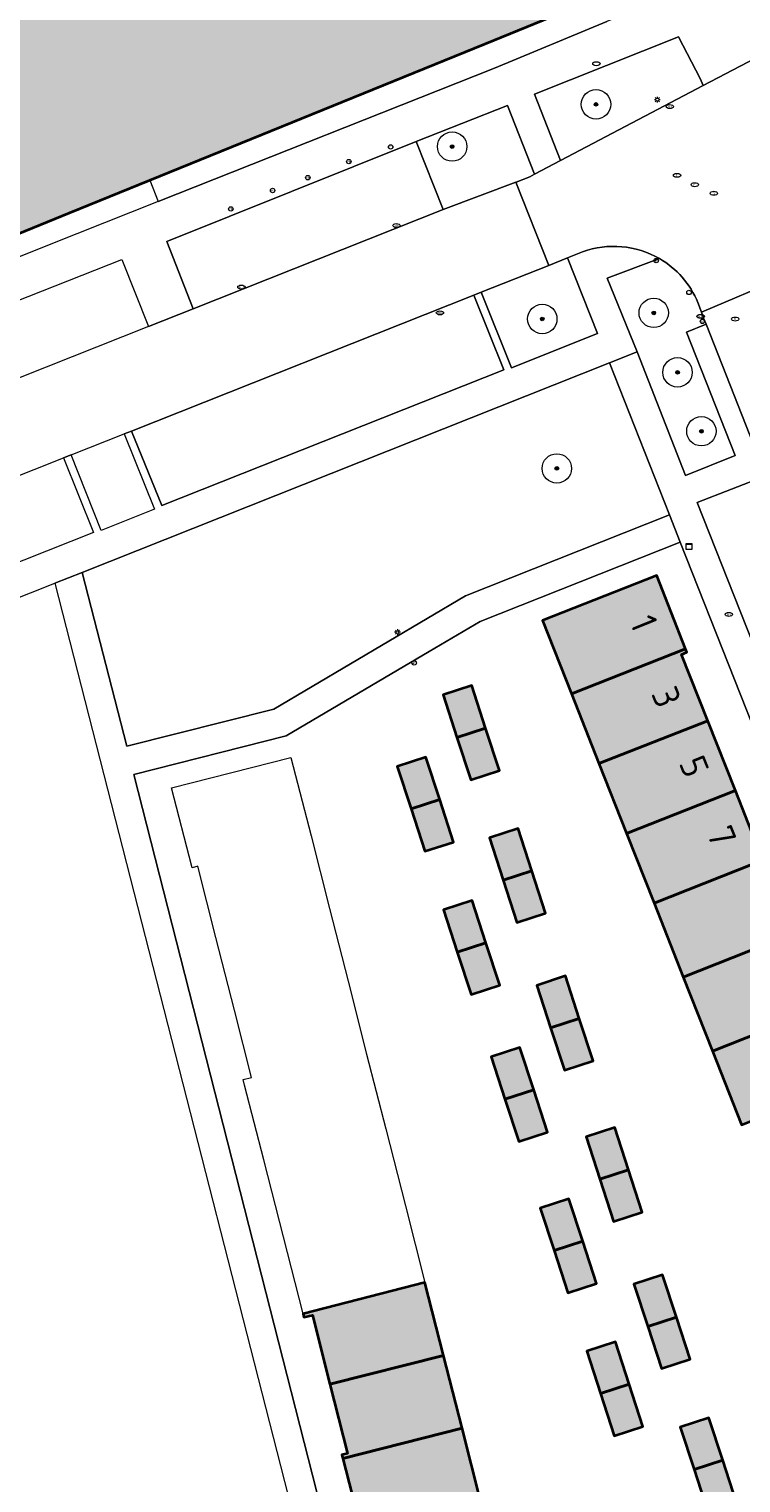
# Model space of a CAD drawing. Header units: metres. Extents: x 125349 to 128236, y 501602 to 503797.
# Tile 327 of 656: x 126387 to 126435, y 502454 to 502553. Entities that reach past the tile are written whole.
import ezdxf
from ezdxf.enums import TextEntityAlignment as Align

# ---------------------------------------------------------------- set-up
doc = ezdxf.new("R2010")
doc.units = ezdxf.units.M
doc.layers.get('0').update_dxf_attribs({"linetype": 'CONTINUOUS'})
for name, color, linetype, lineweight in [('B-WE-GR-BEPLANTING_CULTUUR_HEESTERS-GV', 90, 'CONTINUOUS', 18), ('B-WE-GR-BOOM-S-500', 90, 'CONTINUOUS', 18), ('B-WE-IE-MEUBILAIR-S', 7, 'CONTINUOUS', 18), ('B-WE-OG-BEBOUWING-GV', 7, 'CONTINUOUS', 35), ('B-WE-OG-BEBOUWING-T18', 10, 'CONTINUOUS', 18), ('B-WE-OG-TERREIN_BEGROEID-GV', 7, 'CONTINUOUS', 18), ('B-WE-OG-TERREIN_ERF-GV', 7, 'CONTINUOUS', 18), ('B-WE-VH-OPENVERHARDING_BETONSTRAATSTEEN-GV', 90, 'CONTINUOUS', 18), ('B-WE-VH-OPENVERHARDING_TEGEL-GV', 90, 'CONTINUOUS', 18)]:
    doc.layers.add(name, color=color, linetype=linetype, lineweight=lineweight)
doc.layers.add('B-WE-OG-BEBOUWING-V', color=7, linetype='CONTINUOUS', lineweight=18, true_color=0xcc646e)
doc.styles.add('NLCS-ISO', font='NLCS-ISO.ttf')
doc.styles.add('NLCS-ISO-M1000-T18', font='NLCS-ISO.ttf', dxfattribs={"height": 1.8})

# ---------------------------------------------------------------- blocks, each defined once
blk = doc.blocks.new('SIE-MEUBILAIR_KAST-SO')
for points in [[(-1, 1), (1, 1), (1, 0.84), (-1, 0.84)], [(-1, 0.76), (1, 0.76), (1, -1), (-1, -1)]]:
    blk.add_lwpolyline(points, close=True)
blk = doc.blocks.new('SIE-MEUBILAIR_PAAL_LICHTMAST-SO')
for points in [[(-0.62, 0), (-1, 0)], [(-0.71, 0.71), (-0.44, 0.44)], [(0, 1), (0, 0.62)], [(0.44, 0.44), (0.71, 0.71)], [(1, 0), (0.62, 0)], [(-0.71, -0.71), (-0.44, -0.44)], [(0, -0.62), (0, -1)], [(0.44, -0.44), (0.71, -0.71)]]:
    blk.add_lwpolyline(points)
blk.add_circle((0, 0), 0.5)
blk = doc.blocks.new('SIE-MEUBILAIR_PAAL_AFSLUITPAAL-SO')
blk.add_circle((0, 0), 0.75)
at = {"style": 'NLCS-ISO'}
blk.add_text('af', height=0.75, dxfattribs=at).set_placement((0, 0.05), align=Align.MIDDLE_CENTER)
blk = doc.blocks.new('SIE-MEUBILAIR_PAAL_VERKEERSBORD-SO')
blk.add_circle((0, 0), 0.75)
at = {"style": 'NLCS-ISO'}
blk.add_text('vb', height=0.75, dxfattribs=at).set_placement((0, 0.07), align=Align.MIDDLE_CENTER)
blk = doc.blocks.new('SIE-MEUBILAIR_PUT_RIOOLPUT-SO')
blk.add_ellipse((0, 0), major_axis=(1.25, 0), ratio=0.54)
at = {"style": 'NLCS-ISO'}
blk.add_text('ri', height=0.75, dxfattribs=at).set_placement((-0.04, 0.07), align=Align.MIDDLE_CENTER)
blk = doc.blocks.new('SIE-MEUBILAIR_PUT_BRANDKRAAN-SO')
blk.add_ellipse((0, 0), major_axis=(1.25, 0), ratio=0.54)
at = {"style": 'NLCS-ISO'}
blk.add_text('bk', height=0.75, dxfattribs=at).set_placement((0.03, 0), align=Align.MIDDLE_CENTER)
blk = doc.blocks.new('SIE-MEUBILAIR_PUT_KOLK-SO')
blk.add_ellipse((0, 0), major_axis=(1.25, 0), ratio=0.54)
at = {"style": 'NLCS-ISO'}
blk.add_text('klk', height=0.75, dxfattribs=at).set_placement((0.03, 0), align=Align.MIDDLE_CENTER)
blk = doc.blocks.new('SIE-MEUBILAIR_PUT-SO')
blk.add_ellipse((0, 0), major_axis=(1.25, 0), ratio=0.54)
blk = doc.blocks.new('SGR-BOOM_01-SO')
at = {"linetype": 'ByBlock', "lineweight": 18}
h = blk.add_hatch(color=0, dxfattribs=at)
h.dxf.hatch_style = 1
edge = h.paths.add_edge_path()
edge.add_arc((0, 0), 0.25, 0, 360)
at = {"color": 0, "linetype": 'ByBlock', "lineweight": 18}
for radius in [2, 0.25]:
    blk.add_circle((0, 0), radius, dxfattribs=at)

msp = doc.modelspace()

# ---------------------------------------------------------------- hatches: boundary and pattern name
at = {"layer": 'B-WE-OG-BEBOUWING-V'}
for points in [[(126394.998, 502542.774), (126417.794, 502552.05), (126422.851, 502554.108), (126418.425, 502564.984), (126416.917, 502564.371), (126415.63, 502567.534), (126417.128, 502568.135), (126408.196, 502590.044), (126406.798, 502589.474), (126403.461, 502597.705), (126404.862, 502598.262), (126403.756, 502601.021), (126402.35, 502600.457), (126391.351, 502627.513), (126392.796, 502628.1), (126393.934, 502625.277), (126396.148, 502626.186), (126394.99, 502629.007), (126396.286, 502629.539), (126397.984, 502625.355), (126399.477, 502625.934), (126398.753, 502627.798), (126402.253, 502629.157), (126402.937, 502627.363), (126404.637, 502628.046), (126409.121, 502629.849), (126403.398, 502643.899), (126386.882, 502637.17), (126386.129, 502636.864), (126385.807, 502636.732), (126376.52, 502632.949), (126395.961, 502585.067), (126394.173, 502584.341), (126394.4, 502583.782), (126402.728, 502563.262), (126402.543, 502563.187), (126376.67, 502552.639), (126374.807, 502551.88), (126366.626, 502571.948), (126368.478, 502572.699), (126368.266, 502573.175), (126354.222, 502567.484), (126354.347, 502567.168), (126354.418, 502566.988), (126356.27, 502567.741), (126361.52, 502554.817), (126359.667, 502554.065), (126362.643, 502546.738), (126365.63, 502547.954), (126367.175, 502544.151), (126364.192, 502542.94), (126368.619, 502532.039), (126368.725, 502532.082), (126372.87, 502533.769), (126382.143, 502537.542), (126389.531, 502540.549)], [(126431.432, 502510.92), (126429.478, 502515.893), (126421.702, 502512.837), (126423.669, 502507.855)], [(126432.938, 502506.031), (126431.15, 502510.544), (126431.522, 502510.692), (126431.432, 502510.92), (126423.669, 502507.855), (126425.541, 502503.112)], [(126417.829, 502505.534), (126416.888, 502508.427), (126414.939, 502507.793), (126415.88, 502504.899)], [(126415.88, 502504.899), (126416.822, 502502.006), (126418.771, 502502.64), (126417.829, 502505.534)], [(126432.938, 502506.031), (126425.541, 502503.112), (126427.414, 502498.368), (126434.815, 502501.29)], [(126414.714, 502500.67), (126413.779, 502503.555), (126411.829, 502502.923), (126412.764, 502500.039)], [(126437.251, 502496.768), (126437.161, 502496.997), (126436.602, 502496.777), (126434.815, 502501.29), (126427.414, 502498.368), (126429.287, 502493.624)], [(126412.764, 502500.039), (126413.698, 502497.154), (126415.648, 502497.786), (126414.714, 502500.67)], [(126420.977, 502495.825), (126420.039, 502498.709), (126418.09, 502498.076), (126419.028, 502495.191)], [(126437.251, 502496.768), (126429.287, 502493.624), (126431.272, 502488.595), (126439.234, 502491.739)], [(126419.028, 502495.191), (126419.966, 502492.306), (126421.915, 502492.94), (126420.977, 502495.825)], [(126417.858, 502490.937), (126416.921, 502493.813), (126414.972, 502493.177), (126415.909, 502490.302)], [(126441.215, 502486.715), (126439.234, 502491.739), (126431.272, 502488.595), (126433.255, 502483.573)], [(126415.909, 502490.302), (126416.847, 502487.426), (126418.796, 502488.061), (126417.858, 502490.937)], [(126424.204, 502485.798), (126423.261, 502488.677), (126421.313, 502488.039), (126422.256, 502485.16)], [(126441.215, 502486.715), (126433.255, 502483.573), (126435.238, 502478.55), (126443.196, 502481.691)], [(126422.256, 502485.16), (126423.199, 502482.28), (126425.147, 502482.918), (126424.204, 502485.798)], [(126421.101, 502480.939), (126420.169, 502483.814), (126418.219, 502483.182), (126419.151, 502480.307)], [(126419.151, 502480.307), (126420.082, 502477.431), (126422.032, 502478.063), (126421.101, 502480.939)], [(126425.601, 502474.863), (126427.55, 502475.499), (126426.612, 502478.373), (126424.663, 502477.737)], [(126425.601, 502474.863), (126426.54, 502471.989), (126428.488, 502472.625), (126427.55, 502475.499)], [(126424.437, 502470.657), (126423.5, 502473.536), (126421.551, 502472.901), (126422.488, 502470.023)], [(126422.488, 502470.023), (126423.424, 502467.144), (126425.374, 502467.778), (126424.437, 502470.657)], [(126414.967, 502462.888), (126413.707, 502467.83), (126405.416, 502465.716), (126405.478, 502465.473), (126406.055, 502465.619), (126407.251, 502460.92)], [(126430.803, 502465.493), (126429.866, 502468.369), (126427.917, 502467.734), (126428.854, 502464.858)], [(126428.854, 502464.858), (126429.79, 502461.983), (126431.739, 502462.618), (126430.803, 502465.493)], [(126427.595, 502460.932), (126426.655, 502463.812), (126424.706, 502463.177), (126425.646, 502460.297)], [(126416.228, 502457.947), (126414.967, 502462.888), (126407.251, 502460.92), (126408.446, 502456.221), (126408.059, 502456.122), (126408.121, 502455.879)], [(126425.646, 502460.297), (126426.585, 502457.417), (126428.534, 502458.052), (126427.595, 502460.932)], [(126433.957, 502455.765), (126433.017, 502458.643), (126431.068, 502458.006), (126432.008, 502455.129)], [(126417.488, 502453.005), (126416.228, 502457.947), (126408.121, 502455.879), (126409.382, 502450.938)], [(126432.008, 502455.129), (126432.948, 502452.251), (126434.897, 502452.888), (126433.957, 502455.765)]]:
    msp.add_hatch(color=256, dxfattribs=at).paths.add_polyline_path(points)

# ---------------------------------------------------------------- linework, layer by layer
at = {"layer": 'B-WE-GR-BEPLANTING_CULTUUR_HEESTERS-GV', "flags": 128}
for points in [[(126422.931, 502544.107), (126432.625, 502549.205), (126432.432, 502549.695), (126430.961, 502552.523), (126421.159, 502548.626)], [(126417.54, 502535.174), (126419.589, 502530.026), (126425.44, 502532.359), (126423.406, 502537.49), (126422.125, 502536.984)]]:
    msp.add_lwpolyline(points, close=True, dxfattribs=at)
for points in [[(126429.65, 502537.451), (126426.1, 502536.124), (126428.131, 502531.099), (126431.432, 502522.712), (126434.803, 502524.068), (126431.505, 502532.455), (126432.822, 502532.985), (126432.661, 502533.392), (126432.508, 502533.81)], [(126432.508, 502533.81), (126432.268, 502534.467)]]:
    msp.add_lwpolyline(points, dxfattribs=at)
at = {"layer": 'B-WE-GR-BEPLANTING_CULTUUR_HEESTERS-GV'}
msp.add_lwpolyline([(126432.268, 502534.467, 0.164937), (126429.65, 502537.451)], format="xyb", dxfattribs=at)
at = {"layer": 'B-WE-OG-BEBOUWING-GV', "flags": 128}
msp.add_lwpolyline([(126359.667, 502554.065), (126362.643, 502546.738), (126365.63, 502547.954), (126367.175, 502544.151), (126364.192, 502542.94), (126368.619, 502532.039), (126368.725, 502532.082), (126372.87, 502533.769), (126382.143, 502537.542), (126389.531, 502540.549), (126394.998, 502542.774), (126417.794, 502552.05), (126422.851, 502554.108)], dxfattribs=at)
for points in [[(126431.432, 502510.92), (126429.478, 502515.893), (126421.702, 502512.837), (126423.669, 502507.855)], [(126432.938, 502506.031), (126431.15, 502510.544), (126431.522, 502510.692), (126431.432, 502510.92), (126423.669, 502507.855), (126425.541, 502503.112)], [(126417.829, 502505.534), (126416.888, 502508.427), (126414.939, 502507.793), (126415.88, 502504.899)], [(126415.88, 502504.899), (126416.822, 502502.006), (126418.771, 502502.64), (126417.829, 502505.534)], [(126432.938, 502506.031), (126425.541, 502503.112), (126427.414, 502498.368), (126434.815, 502501.29)], [(126414.714, 502500.67), (126413.779, 502503.555), (126411.829, 502502.923), (126412.764, 502500.039)], [(126437.251, 502496.768), (126437.161, 502496.997), (126436.602, 502496.777), (126434.815, 502501.29), (126427.414, 502498.368), (126429.287, 502493.624)], [(126412.764, 502500.039), (126413.698, 502497.154), (126415.648, 502497.786), (126414.714, 502500.67)], [(126420.977, 502495.825), (126420.039, 502498.709), (126418.09, 502498.076), (126419.028, 502495.191)], [(126437.251, 502496.768), (126429.287, 502493.624), (126431.272, 502488.595), (126439.234, 502491.739)], [(126419.028, 502495.191), (126419.966, 502492.306), (126421.915, 502492.94), (126420.977, 502495.825)], [(126417.858, 502490.937), (126416.921, 502493.813), (126414.972, 502493.177), (126415.909, 502490.302)], [(126441.215, 502486.715), (126439.234, 502491.739), (126431.272, 502488.595), (126433.255, 502483.573)], [(126415.909, 502490.302), (126416.847, 502487.426), (126418.796, 502488.061), (126417.858, 502490.937)], [(126424.204, 502485.798), (126423.261, 502488.677), (126421.313, 502488.039), (126422.256, 502485.16)], [(126441.215, 502486.715), (126433.255, 502483.573), (126435.238, 502478.55), (126443.196, 502481.691)], [(126422.256, 502485.16), (126423.199, 502482.28), (126425.147, 502482.918), (126424.204, 502485.798)], [(126421.101, 502480.939), (126420.169, 502483.814), (126418.219, 502483.182), (126419.151, 502480.307)], [(126419.151, 502480.307), (126420.082, 502477.431), (126422.032, 502478.063), (126421.101, 502480.939)], [(126425.601, 502474.863), (126427.55, 502475.499), (126426.612, 502478.373), (126424.663, 502477.737)], [(126425.601, 502474.863), (126426.54, 502471.989), (126428.488, 502472.625), (126427.55, 502475.499)], [(126424.437, 502470.657), (126423.5, 502473.536), (126421.551, 502472.901), (126422.488, 502470.023)], [(126422.488, 502470.023), (126423.424, 502467.144), (126425.374, 502467.778), (126424.437, 502470.657)], [(126414.967, 502462.888), (126413.707, 502467.83), (126405.416, 502465.716), (126405.478, 502465.473), (126406.055, 502465.619), (126407.251, 502460.92)], [(126430.803, 502465.493), (126429.866, 502468.369), (126427.917, 502467.734), (126428.854, 502464.858)], [(126428.854, 502464.858), (126429.79, 502461.983), (126431.739, 502462.618), (126430.803, 502465.493)], [(126427.595, 502460.932), (126426.655, 502463.812), (126424.706, 502463.177), (126425.646, 502460.297)], [(126416.228, 502457.947), (126414.967, 502462.888), (126407.251, 502460.92), (126408.446, 502456.221), (126408.059, 502456.122), (126408.121, 502455.879)], [(126425.646, 502460.297), (126426.585, 502457.417), (126428.534, 502458.052), (126427.595, 502460.932)], [(126433.957, 502455.765), (126433.017, 502458.643), (126431.068, 502458.006), (126432.008, 502455.129)], [(126417.488, 502453.005), (126416.228, 502457.947), (126408.121, 502455.879), (126409.382, 502450.938)], [(126432.008, 502455.129), (126432.948, 502452.251), (126434.897, 502452.888), (126433.957, 502455.765)]]:
    msp.add_lwpolyline(points, close=True, dxfattribs=at)
at = {"layer": 'B-WE-OG-TERREIN_BEGROEID-GV', "flags": 128}
for points in [[(126413.104, 502545.412), (126414.954, 502540.775), (126419.898, 502542.641), (126419.904, 502542.643), (126420.845, 502543.01), (126421.167, 502543.179), (126419.311, 502547.863)], [(126390.407, 502516.107), (126393.43, 502504.302), (126403.436, 502506.827), (126416.471, 502514.533), (126430.34, 502520.021), (126426.267, 502530.37)]]:
    msp.add_lwpolyline(points, close=True, dxfattribs=at)
at = {"layer": 'B-WE-OG-TERREIN_ERF-GV', "flags": 128}
for points in [[(126422.851, 502554.108), (126417.794, 502552.05), (126394.998, 502542.774), (126395.56, 502541.321), (126418.445, 502550.389), (126426.081, 502553.565)], [(126460.625, 502443.469), (126431.072, 502518.171), (126417.468, 502512.767), (126413.987, 502510.742), (126411.835, 502509.469), (126404.262, 502505.005), (126393.902, 502502.37), (126412.429, 502429.769)], [(126435.238, 502478.55), (126433.255, 502483.573), (126431.272, 502488.595), (126429.287, 502493.624), (126427.414, 502498.368), (126425.541, 502503.112), (126423.669, 502507.855), (126421.702, 502512.837), (126429.478, 502515.893), (126431.432, 502510.92), (126431.522, 502510.692), (126431.15, 502510.544), (126432.938, 502506.031), (126434.815, 502501.29), (126436.602, 502496.777)], [(126409.382, 502450.938), (126408.121, 502455.879), (126408.059, 502456.122), (126408.446, 502456.221), (126407.251, 502460.92), (126406.055, 502465.619), (126405.478, 502465.473), (126405.416, 502465.716), (126404.081, 502470.939), (126402.744, 502476.171), (126401.444, 502481.257), (126401.347, 502481.638), (126401.923, 502481.785), (126400.759, 502486.345), (126399.498, 502491.287), (126398.26, 502496.133), (126397.873, 502496.034), (126397.848, 502496.13), (126396.484, 502501.47), (126404.598, 502503.542), (126405.961, 502498.199), (126407.222, 502493.257), (126408.482, 502488.315), (126409.742, 502483.373), (126411.04, 502478.287), (126412.374, 502473.055), (126413.707, 502467.83), (126414.967, 502462.888), (126416.228, 502457.947), (126417.488, 502453.005)]]:
    msp.add_lwpolyline(points, dxfattribs=at)
for points in [[(126415.88, 502504.899), (126414.939, 502507.793), (126416.888, 502508.427), (126417.829, 502505.534), (126418.771, 502502.64), (126416.822, 502502.006)], [(126412.764, 502500.039), (126411.829, 502502.923), (126413.779, 502503.555), (126414.714, 502500.67), (126415.648, 502497.786), (126413.698, 502497.154)], [(126419.966, 502492.306), (126419.028, 502495.191), (126418.09, 502498.076), (126420.039, 502498.709), (126420.977, 502495.825), (126421.915, 502492.94)], [(126415.909, 502490.302), (126414.972, 502493.177), (126416.921, 502493.813), (126417.858, 502490.937), (126418.796, 502488.061), (126416.847, 502487.426)], [(126422.256, 502485.16), (126421.313, 502488.039), (126423.261, 502488.677), (126424.204, 502485.798), (126425.147, 502482.918), (126423.199, 502482.28)], [(126419.151, 502480.307), (126418.219, 502483.182), (126420.169, 502483.814), (126421.101, 502480.939), (126422.032, 502478.063), (126420.082, 502477.431)], [(126425.601, 502474.863), (126424.663, 502477.737), (126426.612, 502478.373), (126427.55, 502475.499), (126428.488, 502472.625), (126426.54, 502471.989)], [(126422.488, 502470.023), (126421.551, 502472.901), (126423.5, 502473.536), (126424.437, 502470.657), (126425.374, 502467.778), (126423.424, 502467.144)], [(126428.854, 502464.858), (126427.917, 502467.734), (126429.866, 502468.369), (126430.803, 502465.493), (126431.739, 502462.618), (126429.79, 502461.983)], [(126425.646, 502460.297), (126424.706, 502463.177), (126426.655, 502463.812), (126427.595, 502460.932), (126428.534, 502458.052), (126426.585, 502457.417)], [(126432.008, 502455.129), (126431.068, 502458.006), (126433.017, 502458.643), (126433.957, 502455.765), (126434.897, 502452.888), (126432.948, 502452.251)]]:
    msp.add_lwpolyline(points, close=True, dxfattribs=at)
at = {"layer": 'B-WE-VH-OPENVERHARDING_BETONSTRAATSTEEN-GV', "flags": 128}
for points in [[(126451.971, 502554.793), (126453.754, 502555.636), (126451.57, 502559.637), (126450.642, 502559.144), (126448.682, 502558.146), (126444.202, 502555.864), (126443.158, 502555.332), (126442.996, 502555.173), (126441.066, 502553.657), (126437.703, 502551.859), (126432.625, 502549.205), (126422.931, 502544.107), (126421.167, 502543.179), (126420.845, 502543.01), (126419.904, 502542.643), (126419.898, 502542.641), (126422.125, 502536.984), (126423.406, 502537.49), (126424.429, 502537.903)], [(126358.957, 502511.921), (126389.132, 502523.902), (126389.649, 502524.117), (126393.255, 502525.526), (126393.757, 502525.726), (126417.024, 502534.969), (126417.54, 502535.174), (126422.125, 502536.984), (126419.898, 502542.641), (126414.954, 502540.775), (126397.947, 502534.028), (126394.902, 502532.822), (126368.698, 502522.423)], [(126432.268, 502534.467), (126432.508, 502533.81), (126438.064, 502536.159), (126437.67, 502537.082), (126437.272, 502538.322), (126437.173, 502538.974), (126437.144, 502539.634), (126437.185, 502540.288), (126437.249, 502540.655)], [(126472.295, 502433.164), (126478.123, 502418.316), (126478.162, 502418.207), (126478.232, 502418.034), (126483.911, 502420.198), (126479.384, 502431.727), (126470.865, 502453.275), (126470.414, 502454.45), (126467.933, 502460.685), (126467.617, 502461.479), (126467.464, 502461.894), (126459.861, 502481.146), (126459.286, 502482.527), (126451.682, 502501.722), (126451.527, 502502.122), (126450.395, 502504.942), (126449.728, 502506.709), (126438.379, 502535.358), (126438.325, 502535.495), (126438.064, 502536.159), (126432.508, 502533.81)], [(126432.508, 502533.81), (126432.661, 502533.392), (126432.822, 502532.985), (126436.898, 502522.677), (126446.122, 502499.408), (126446.325, 502498.897), (126447.768, 502495.209), (126447.97, 502494.7), (126456.26, 502473.757), (126456.455, 502473.258), (126457.887, 502469.615), (126458.095, 502469.088), (126466.333, 502448.208)]]:
    msp.add_lwpolyline(points, dxfattribs=at)
for points in [[(126397.947, 502534.028), (126414.954, 502540.775), (126413.104, 502545.412), (126396.157, 502538.62)], [(126393.757, 502525.726), (126395.806, 502520.656), (126419.061, 502529.888), (126417.024, 502534.969)], [(126446.122, 502499.408), (126436.898, 502522.677), (126432.223, 502520.858), (126441.457, 502497.504)]]:
    msp.add_lwpolyline(points, close=True, dxfattribs=at)
at = {"layer": 'B-WE-VH-OPENVERHARDING_BETONSTRAATSTEEN-GV'}
for points in [[(126424.429, 502537.903, -0.222155), (126429.65, 502537.451)], [(126429.65, 502537.451, -0.164937), (126432.268, 502534.467)]]:
    msp.add_lwpolyline(points, format="xyb", dxfattribs=at)
at = {"layer": 'B-WE-VH-OPENVERHARDING_TEGEL-GV', "flags": 128}
for points in [[(126457.003, 502574.014), (126456.996, 502574.032), (126455.916, 502576.765), (126449.838, 502569.012), (126448.869, 502567.636), (126444.832, 502561.932), (126443.958, 502560.698), (126442.685, 502560.165), (126439.786, 502558.952), (126438.801, 502558.552), (126433.515, 502556.483), (126427.02, 502553.941), (126426.081, 502553.565), (126418.445, 502550.389), (126395.56, 502541.321), (126390.041, 502539.134), (126382.686, 502536.219), (126373.362, 502532.524)], [(126305.065, 502502.48), (126328.919, 502511.977), (126334.764, 502514.252), (126358.602, 502523.776), (126364.412, 502526.039), (126366.29, 502521.363), (126367.787, 502521.933), (126368.698, 502522.423), (126366.847, 502527.021), (126393.092, 502537.394), (126394.902, 502532.822), (126397.947, 502534.028), (126396.157, 502538.62), (126413.104, 502545.412), (126419.311, 502547.863), (126421.167, 502543.179), (126422.931, 502544.107), (126421.159, 502548.626), (126430.961, 502552.523), (126432.432, 502549.695), (126432.625, 502549.205), (126437.703, 502551.859), (126441.066, 502553.657)], [(126424.429, 502537.903), (126423.406, 502537.49), (126425.44, 502532.359), (126419.589, 502530.026), (126417.54, 502535.174), (126417.024, 502534.969), (126419.061, 502529.888), (126395.806, 502520.656), (126393.757, 502525.726), (126393.255, 502525.526), (126395.32, 502520.406), (126391.701, 502518.971), (126389.649, 502524.117), (126389.132, 502523.902), (126391.17, 502518.819), (126360.954, 502506.833)], [(126426.267, 502530.37), (126428.131, 502531.099), (126426.1, 502536.124), (126429.65, 502537.451)], [(126446.122, 502499.408), (126441.457, 502497.504), (126432.223, 502520.858), (126436.898, 502522.677), (126432.822, 502532.985), (126431.505, 502532.455), (126434.803, 502524.068), (126431.432, 502522.712), (126428.131, 502531.099), (126426.267, 502530.37), (126430.34, 502520.021), (126431.072, 502518.171), (126460.625, 502443.469), (126462.634, 502438.349)], [(126315.662, 502485.497), (126323.077, 502488.424), (126337.385, 502494.067), (126339.741, 502494.871), (126353.579, 502498.451), (126361.297, 502500.455), (126364.296, 502501.244), (126366.229, 502501.77), (126365.114, 502506.085), (126388.531, 502515.377), (126390.407, 502516.107), (126426.267, 502530.37)], [(126412.429, 502429.769), (126393.902, 502502.37), (126404.262, 502505.005), (126411.835, 502509.469), (126413.987, 502510.742), (126417.468, 502512.767), (126431.072, 502518.171), (126430.34, 502520.021), (126416.471, 502514.533), (126403.436, 502506.827), (126393.43, 502504.302), (126390.407, 502516.107), (126388.531, 502515.377), (126410.538, 502429.312)]]:
    msp.add_lwpolyline(points, dxfattribs=at)
at = {"layer": 'B-WE-VH-OPENVERHARDING_TEGEL-GV'}
msp.add_lwpolyline([(126429.65, 502537.451, 0.222155), (126424.429, 502537.903)], format="xyb", dxfattribs=at)

# ---------------------------------------------------------------- block references
at = {"layer": 'B-WE-GR-BOOM-S-500', "xscale": 0.5, "yscale": 0.5, "zscale": 0.5}
for p in [(126425.342, 502547.935), (126415.557, 502545.063), (126429.266, 502533.758), (126421.687, 502533.343), (126430.885, 502529.714), (126432.506, 502525.711), (126422.676, 502523.184)]:
    msp.add_blockref('SGR-BOOM_01-SO', p, dxfattribs=at)
at = {"layer": 'B-WE-IE-MEUBILAIR-S', "xscale": 0.2, "yscale": 0.2, "zscale": 0.2}
for name, p in [('SIE-MEUBILAIR_PUT-SO', (126425.366, 502550.696)), ('SIE-MEUBILAIR_PAAL_LICHTMAST-SO', (126429.51, 502548.251)), ('SIE-MEUBILAIR_PUT_KOLK-SO', (126430.354, 502547.783)), ('SIE-MEUBILAIR_PAAL_VERKEERSBORD-SO', (126411.376, 502545.039)), ('SIE-MEUBILAIR_PAAL_VERKEERSBORD-SO', (126408.531, 502544.041)), ('SIE-MEUBILAIR_PAAL_VERKEERSBORD-SO', (126405.745, 502542.95)), ('SIE-MEUBILAIR_PUT_RIOOLPUT-SO', (126430.85, 502543.109)), ('SIE-MEUBILAIR_PAAL_VERKEERSBORD-SO', (126403.348, 502542.078)), ('SIE-MEUBILAIR_PUT_RIOOLPUT-SO', (126432.055, 502542.471)), ('SIE-MEUBILAIR_PUT_RIOOLPUT-SO', (126433.356, 502541.887)), ('SIE-MEUBILAIR_PAAL_VERKEERSBORD-SO', (126400.507, 502540.823)), ('SIE-MEUBILAIR_PUT_KOLK-SO', (126411.768, 502539.695)), ('SIE-MEUBILAIR_PAAL_AFSLUITPAAL-SO', (126429.43, 502537.311)), ('SIE-MEUBILAIR_PUT_KOLK-SO', (126401.223, 502535.511)), ('SIE-MEUBILAIR_PAAL_AFSLUITPAAL-SO', (126431.662, 502535.147)), ('SIE-MEUBILAIR_PUT_KOLK-SO', (126414.728, 502533.759)), ('SIE-MEUBILAIR_PUT_KOLK-SO', (126432.457, 502533.523)), ('SIE-MEUBILAIR_PAAL_AFSLUITPAAL-SO', (126432.579, 502533.181)), ('SIE-MEUBILAIR_PUT_RIOOLPUT-SO', (126434.802, 502533.34)), ('SIE-MEUBILAIR_KAST-SO', (126431.665, 502517.875)), ('SIE-MEUBILAIR_PUT_BRANDKRAAN-SO', (126434.374, 502513.257)), ('SIE-MEUBILAIR_PAAL_LICHTMAST-SO', (126411.836, 502512.05)), ('SIE-MEUBILAIR_PAAL_AFSLUITPAAL-SO', (126412.975, 502509.963))]:
    msp.add_blockref(name, p, dxfattribs=at)

# ---------------------------------------------------------------- texts
at = {"layer": 'B-WE-OG-BEBOUWING-T18', "style": 'NLCS-ISO-M1000-T18'}
for s, p in [('1', (126428.594, 502512.675)), ('3', (126430.131, 502507.651)), ('5', (126432.017, 502502.924)), ('7', (126433.89, 502498.184))]:
    msp.add_text(s, height=1.8, rotation=292, dxfattribs=at).set_placement(p, align=Align.MIDDLE)

doc.saveas('drawing.dxf')
